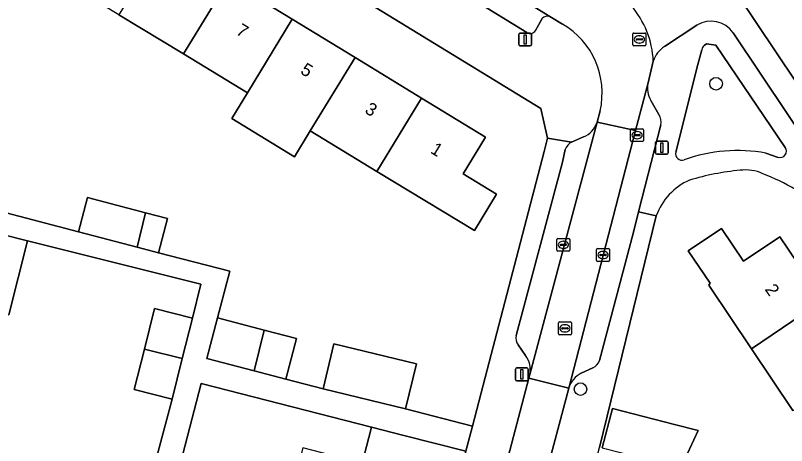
# Model space of a CAD drawing. Extents: x 158352 to 159489, y 383828 to 384603.
# Drawn here: x 159341.5 to 159401.5, y 384432.3 to 384465.8 of the extents above; entities that cross this region are included whole.
import ezdxf

# ---------------------------------------------------------------- set-up
doc = ezdxf.new("R2010")
doc.units = 0
for name, color, linetype in [('IMGEO_Berm_groen', 7, 'Continuous'), ('IMGEO_Boom', 7, 'Continuous'), ('IMGEO_Erf', 7, 'Continuous'), ('IMGEO_Fietspad_gesloten', 7, 'Continuous'), ('IMGEO_Kolk', 7, 'Continuous'), ('IMGEO_Lichtmast', 7, 'Continuous'), ('IMGEO_Pand', 7, 'Continuous'), ('IMGEO_Pand_nummerreeks', 7, 'Continuous'), ('IMGEO_Parkeervlak_open', 7, 'Continuous'), ('IMGEO_Rijbaan_lokaal_open', 7, 'Continuous'), ('IMGEO_Rioolput', 7, 'Continuous'), ('IMGEO_Voetpad_open', 7, 'Continuous')]:
    doc.layers.add(name, color=color, linetype=linetype)

msp = doc.modelspace()

# ---------------------------------------------------------------- linework, layer by layer
at = {"layer": 'IMGEO_Berm_groen'}
for points in [[(159380.646, 384495.529), (159379.563, 384494.512), (159402.219, 384460.708), (159403.553, 384458.421), (159405.783, 384459.914), (159405.472, 384460.399)], [(159396.014, 384463.509), (159395.301, 384463.602), (159395.113, 384463.469)], [(159401.437, 384455.531), (159396.014, 384463.509)], [(159394.929, 384463.143), (159394.611, 384461.998), (159392.913, 384455.178)], [(159399.923, 384455.101), (159400.879, 384454.765)]]:
    msp.add_lwpolyline(points, dxfattribs=at)
for centre, radius, start, end in [((159395.362, 384463.114), 0.434, 124.98114, 176.1366), ((159401.024, 384455.246), 0.502, 253.20452, 34.65184), ((159393.391, 384455.039), 0.498, 163.74778, 290.44051), ((159397.745, 384442.811), 12.481, 79.94813, 109.56423)]:
    msp.add_arc(centre, radius, start, end, dxfattribs=at)
at = {"layer": 'IMGEO_Boom'}
for centre in [(159396.042, 384460.492), (159385.483, 384436.72)]:
    msp.add_circle(centre, 0.489, dxfattribs=at)
at = {"layer": 'IMGEO_Erf'}
for points in [[(159338.827, 384469.07), (159334.574, 384452.041), (159346.375, 384448.961), (159347.072, 384451.633), (159351.586, 384450.455), (159353.305, 384450.007), (159352.608, 384447.335), (159358.151, 384445.891), (159357.205, 384442.26), (159360.826, 384441.318), (159363.349, 384440.661), (159362.526, 384437.497), (159365.435, 384436.736), (159366.274, 384440.235), (159372.692, 384438.696), (159371.853, 384435.197), (159377.068, 384433.844), (159377.892, 384437.021), (159382.646, 384455.207), (159382.91, 384456.26), (159382.382, 384458.565), (159345.784, 384480.965)], [(159391.383, 384450.214), (159386.962, 384432.181)], [(159342.313, 384393.473), (159353.66, 384435.943), (159350.72, 384436.682), (159351.513, 384439.837), (159352.306, 384442.992), (159355.247, 384442.253), (159355.908, 384444.88), (159342.405, 384448.277), (159340.951, 384442.492)], [(159368.205, 384429.933), (159369.186, 384433.768), (159355.918, 384437.161), (159344.386, 384392.663)], [(159387.181, 384432.152), (159387.97, 384435.214), (159392.812, 384433.966), (159394.644, 384433.494), (159393.289, 384430.601)]]:
    msp.add_lwpolyline(points, dxfattribs=at)
for points in [[(159349.521, 384465.872), (159344.532, 384468.901), (159344.619, 384469.045), (159341.809, 384470.76), (159343.544, 384473.603), (159346.281, 384471.933), (159347.975, 384474.708), (159353.03, 384471.623), (159358.057, 384468.555), (159363.028, 384465.521), (159367.917, 384462.537), (159373.096, 384459.377), (159378.078, 384456.336), (159376.336, 384453.481), (159378.94, 384451.891), (159377.213, 384449.061), (159369.615, 384453.674), (159364.428, 384456.822), (159363.199, 384454.809), (159358.31, 384457.794), (159359.532, 384459.795), (159354.554, 384462.817)], [(159395.475, 384444.812), (159395.584, 384444.977), (159393.873, 384447.476), (159396.469, 384449.227), (159398.185, 384446.682), (159401.001, 384448.58), (159404.351, 384443.611), (159407.702, 384438.641), (159404.845, 384436.714), (159406.527, 384434.22), (159403.93, 384432.469), (159402.173, 384435.076), (159402.017, 384435.046), (159398.79, 384439.863)]]:
    msp.add_lwpolyline(points, close=True, dxfattribs=at)
for centre, radius, start, end in [((159399.767, 384433.699), 20.141, 95.28883, 106.70265), ((159398.359, 384450.622), 3.164, 65.06735, 98.14164), ((159395.947, 384448.547), 4.859, 113.89658, 159.94161), ((159393.329, 384437.134), 17.551, 50.32406, 68.73864)]:
    msp.add_arc(centre, radius, start, end, dxfattribs=at)
at = {"layer": 'IMGEO_Fietspad_gesloten'}
for points in [[(159437.488, 384407.794), (159435.002, 384411.501), (159429.512, 384419.646), (159426.714, 384423.895), (159423.305, 384428.935), (159420.835, 384432.639), (159418.013, 384436.91), (159415.3, 384440.948), (159413.653, 384443.407), (159410.121, 384448.661), (159403.553, 384458.421), (159402.219, 384460.708), (159379.563, 384494.512)], [(159392.023, 384463.384), (159394.554, 384465.065)], [(159397.365, 384464.463), (159435.949, 384406.858), (159437.986, 384403.423), (159467.312, 384347.423), (159469.212, 384343.421), (159469.232, 384343.372), (159469.504, 384342.815)]]:
    msp.add_lwpolyline(points, dxfattribs=at)
for centre, radius, start, end in [((159384, 384461.907), 7.162, 2.77937, 40.92348), ((159395.638, 384463.262), 2.104, 34.8215, 121.00291), ((159393.191, 384461.585), 2.145, 122.9885, 161.82533)]:
    msp.add_arc(centre, radius, start, end, dxfattribs=at)
at = {"layer": 'IMGEO_Kolk'}
for p, q in [((159389.384, 384456.064), (159389.384, 384456.916)), ((159389.459, 384456.99), (159390.311, 384456.99)), ((159389.872, 384456.77), (159389.897, 384456.77)), ((159390.385, 384456.916), (159390.385, 384456.064)), ((159390.311, 384455.99), (159389.459, 384455.99)), ((159389.643, 384456.484), (159389.643, 384456.496)), ((159390.081, 384456.447), (159389.683, 384456.447)), ((159389.686, 384456.533), (159390.084, 384456.533)), ((159389.895, 384456.21), (159389.87, 384456.21)), ((159390.127, 384456.496), (159390.127, 384456.484)), ((159383.644, 384447.525), (159383.644, 384448.377)), ((159383.719, 384448.451), (159384.571, 384448.451)), ((159384.132, 384448.231), (159384.157, 384448.231)), ((159384.645, 384448.377), (159384.645, 384447.525)), ((159383.903, 384447.945), (159383.903, 384447.957)), ((159384.341, 384447.908), (159383.943, 384447.908)), ((159383.946, 384447.994), (159384.344, 384447.994)), ((159384.155, 384447.671), (159384.13, 384447.671)), ((159384.387, 384447.957), (159384.387, 384447.945)), ((159386.738, 384446.74), (159386.738, 384447.592)), ((159386.813, 384447.666), (159387.665, 384447.666)), ((159387.739, 384447.592), (159387.739, 384446.74)), ((159384.571, 384447.451), (159383.719, 384447.451)), ((159386.997, 384447.16), (159386.997, 384447.172)), ((159387.435, 384447.123), (159387.037, 384447.123)), ((159387.04, 384447.209), (159387.438, 384447.209)), ((159387.226, 384447.446), (159387.251, 384447.446)), ((159387.481, 384447.172), (159387.481, 384447.16)), ((159387.665, 384446.666), (159386.813, 384446.666)), ((159387.249, 384446.886), (159387.224, 384446.886))]:
    msp.add_line(p, q, dxfattribs=at)
for points in [[(159389.384, 384456.064), (159389.384, 384456.916)], [(159389.459, 384456.99), (159390.311, 384456.99)], [(159390.385, 384456.916), (159390.385, 384456.064)], [(159390.311, 384455.99), (159389.459, 384455.99)], [(159383.644, 384447.525), (159383.644, 384448.377)], [(159383.719, 384448.451), (159384.571, 384448.451)], [(159384.645, 384448.377), (159384.645, 384447.525)], [(159386.738, 384446.74), (159386.738, 384447.592)], [(159386.813, 384447.666), (159387.665, 384447.666)], [(159387.739, 384447.592), (159387.739, 384446.74)], [(159384.571, 384447.451), (159383.719, 384447.451)], [(159387.665, 384446.666), (159386.813, 384446.666)]]:
    msp.add_lwpolyline(points, dxfattribs=at)
for centre, radius, start, end in [((159389.461, 384456.914), 0.0765, 91.55205, 178.44795), ((159389.461, 384456.914), 0.0765, 91.55205, 178.44795), ((159390.309, 384456.914), 0.0765, 1.55205, 88.44795), ((159390.309, 384456.914), 0.0765, 1.55205, 88.44795), ((159389.461, 384456.066), 0.0765, 181.55205, 268.44795), ((159389.461, 384456.066), 0.0765, 181.55205, 268.44795), ((159389.683, 384456.493), 0.0403, 85.87752, 175.75265), ((159389.68, 384456.483), 0.0366, 178.93798, 274.71019), ((159390.084, 384456.49), 0.043, 264.86636, 352.45326), ((159390.088, 384456.495), 0.0386, 1.73085, 96.63898), ((159390.309, 384456.066), 0.0765, 271.55205, 358.44795), ((159390.309, 384456.066), 0.0765, 271.55205, 358.44795), ((159383.721, 384448.375), 0.0765, 91.55205, 178.44795), ((159383.721, 384448.375), 0.0765, 91.55205, 178.44795), ((159384.569, 384448.375), 0.0765, 1.55205, 88.44795), ((159384.569, 384448.375), 0.0765, 1.55205, 88.44795), ((159383.943, 384447.954), 0.0403, 85.87752, 175.75265), ((159383.94, 384447.944), 0.0366, 178.93798, 274.71019), ((159384.344, 384447.951), 0.043, 264.86636, 352.45326), ((159384.348, 384447.956), 0.0386, 1.73085, 96.63898), ((159386.815, 384447.59), 0.0765, 91.55205, 178.44795), ((159386.815, 384447.59), 0.0765, 91.55205, 178.44795), ((159387.663, 384447.59), 0.0765, 1.55205, 88.44795), ((159387.663, 384447.59), 0.0765, 1.55205, 88.44795), ((159383.721, 384447.527), 0.0765, 181.55205, 268.44795), ((159383.721, 384447.527), 0.0765, 181.55205, 268.44795), ((159384.569, 384447.527), 0.0765, 271.55205, 358.44795), ((159384.569, 384447.527), 0.0765, 271.55205, 358.44795), ((159387.037, 384447.169), 0.0403, 85.87752, 175.75265), ((159387.034, 384447.159), 0.0366, 178.93798, 274.71019), ((159387.438, 384447.166), 0.043, 264.86636, 352.45326), ((159387.442, 384447.171), 0.0386, 1.73085, 96.63898), ((159386.815, 384446.742), 0.0765, 181.55205, 268.44795), ((159386.815, 384446.742), 0.0765, 181.55205, 268.44795), ((159387.663, 384446.742), 0.0765, 271.55205, 358.44795), ((159387.663, 384446.742), 0.0765, 271.55205, 358.44795)]:
    msp.add_arc(centre, radius, start, end, dxfattribs=at)
for centre, major_axis, ratio, start_param, end_param in [((159389.871, 384456.49), (-0.387, 0.002), 0.722429, 4.712389, 7.853982), ((159389.896, 384456.49), (-0.39, 0.002), 0.717154, 1.570796, 4.712389), ((159384.131, 384447.951), (-0.387, 0.002), 0.722429, 4.712389, 7.853982), ((159384.156, 384447.951), (-0.39, 0.002), 0.717154, 1.570796, 4.712389), ((159387.225, 384447.166), (-0.387, 0.002), 0.722429, 4.712389, 7.853982), ((159387.25, 384447.166), (-0.39, 0.002), 0.717154, 1.570796, 4.712389)]:
    msp.add_ellipse(centre, major_axis=major_axis, ratio=ratio, start_param=start_param, end_param=end_param, dxfattribs=at)
at = {"layer": 'IMGEO_Lichtmast'}
for p, q in [((159380.767, 384464.44), (159381.557, 384464.44)), ((159381.557, 384464.44), (159380.767, 384464.44)), ((159380.667, 384463.54), (159380.667, 384464.34)), ((159380.667, 384464.34), (159380.667, 384463.54)), ((159381.657, 384464.34), (159381.657, 384463.54)), ((159381.657, 384463.54), (159381.657, 384464.34)), ((159381.557, 384463.44), (159380.767, 384463.44)), ((159380.767, 384463.44), (159381.557, 384463.44)), ((159391.417, 384456.014), (159392.207, 384456.014)), ((159392.207, 384456.014), (159391.417, 384456.014)), ((159391.317, 384455.114), (159391.317, 384455.914)), ((159391.317, 384455.914), (159391.317, 384455.114)), ((159392.307, 384455.914), (159392.307, 384455.114)), ((159392.307, 384455.114), (159392.307, 384455.914)), ((159392.207, 384455.014), (159391.417, 384455.014)), ((159391.417, 384455.014), (159392.207, 384455.014)), ((159380.424, 384437.464), (159380.424, 384438.264)), ((159380.424, 384438.264), (159380.424, 384437.464)), ((159380.524, 384438.364), (159381.314, 384438.364)), ((159381.314, 384438.364), (159380.524, 384438.364)), ((159381.414, 384438.264), (159381.414, 384437.464)), ((159381.414, 384437.464), (159381.414, 384438.264)), ((159381.314, 384437.364), (159380.524, 384437.364)), ((159380.524, 384437.364), (159381.314, 384437.364))]:
    msp.add_line(p, q, dxfattribs=at)
for points in [[(159381.087, 384464.315), (159381.237, 384464.315), (159381.237, 384463.565), (159381.087, 384463.565), (159381.087, 384464.315)], [(159391.737, 384455.889), (159391.887, 384455.889), (159391.887, 384455.139), (159391.737, 384455.139), (159391.737, 384455.889)], [(159380.844, 384438.239), (159380.994, 384438.239), (159380.994, 384437.489), (159380.844, 384437.489), (159380.844, 384438.239)]]:
    msp.add_lwpolyline(points, dxfattribs=at)
for centre, start, end in [((159380.767, 384464.34), 90, 180), ((159380.767, 384464.34), 90, 180), ((159381.557, 384464.34), 0, 90), ((159381.557, 384464.34), 360, 90), ((159380.767, 384463.54), 180, 270), ((159380.767, 384463.54), 180, 270), ((159381.557, 384463.54), 270, 0), ((159381.557, 384463.54), 270, 0), ((159391.417, 384455.914), 90, 180), ((159391.417, 384455.914), 90, 180), ((159392.207, 384455.914), 0, 90), ((159392.207, 384455.914), 360, 90), ((159391.417, 384455.114), 180, 270), ((159391.417, 384455.114), 180, 270), ((159392.207, 384455.114), 270, 0), ((159392.207, 384455.114), 270, 0), ((159380.524, 384438.264), 90, 180), ((159380.524, 384438.264), 90, 180), ((159381.314, 384438.264), 0, 90), ((159381.314, 384438.264), 360, 90), ((159380.524, 384437.464), 180, 270), ((159380.524, 384437.464), 180, 270), ((159381.314, 384437.464), 270, 0), ((159381.314, 384437.464), 270, 0)]:
    msp.add_arc(centre, 0.1, start, end, dxfattribs=at)
at = {"layer": 'IMGEO_Pand'}
for points in [[(159353.03, 384471.623), (159349.521, 384465.872), (159354.554, 384462.817), (159358.057, 384468.555)], [(159359.532, 384459.795), (159363.028, 384465.521), (159358.057, 384468.555), (159354.554, 384462.817)], [(159367.917, 384462.537), (159363.028, 384465.521), (159359.532, 384459.795), (159358.31, 384457.794), (159363.199, 384454.809), (159364.428, 384456.822)], [(159364.428, 384456.822), (159369.615, 384453.674), (159373.096, 384459.377), (159367.917, 384462.537)], [(159369.615, 384453.674), (159377.213, 384449.061), (159378.94, 384451.891), (159376.336, 384453.481), (159378.078, 384456.336), (159373.096, 384459.377)], [(159350.946, 384447.768), (159351.586, 384450.455), (159347.072, 384451.633), (159346.375, 384448.961)], [(159342.405, 384448.277), (159340.35, 384448.794), (159335.5, 384450.013), (159334.045, 384444.228), (159340.951, 384442.492)], [(159350.946, 384447.768), (159352.608, 384447.335), (159353.305, 384450.007), (159351.586, 384450.455)], [(159404.351, 384443.611), (159401.001, 384448.58), (159398.185, 384446.682), (159396.469, 384449.227), (159393.873, 384447.476), (159395.584, 384444.977), (159395.475, 384444.812), (159398.79, 384439.863)], [(159404.351, 384443.611), (159398.79, 384439.863), (159402.017, 384435.046), (159402.173, 384435.076), (159403.93, 384432.469), (159406.527, 384434.22), (159404.845, 384436.714), (159407.702, 384438.641)], [(159354.453, 384439.098), (159355.247, 384442.253), (159352.306, 384442.992), (159351.513, 384439.837)], [(159360.826, 384441.318), (159357.205, 384442.26), (159356.381, 384439.097), (159360.068, 384438.137)], [(159360.826, 384441.318), (159360.068, 384438.137), (159362.526, 384437.497), (159363.349, 384440.661)], [(159354.453, 384439.098), (159351.513, 384439.837), (159350.72, 384436.682), (159353.66, 384435.943)], [(159371.853, 384435.197), (159372.692, 384438.696), (159366.274, 384440.235), (159365.435, 384436.736)], [(159394.644, 384433.494), (159392.812, 384433.966), (159387.97, 384435.214), (159387.181, 384432.152), (159393.289, 384430.601)], [(159363.267, 384429.907), (159363.613, 384429.818), (159375.267, 384426.833), (159376.559, 384431.881), (159371.716, 384433.121), (159369.186, 384433.768), (159368.205, 384429.933), (159366.294, 384430.422), (159366.558, 384431.453), (159363.841, 384432.149)]]:
    msp.add_lwpolyline(points, close=True, dxfattribs=at)
at = {"layer": 'IMGEO_Parkeervlak_open'}
for points in [[(159383.096, 384465.72), (159377.309, 384469.305)], [(159377.068, 384467.107), (159381.308, 384464.472)], [(159381.978, 384464.644), (159382.494, 384465.575)], [(159390.74, 384460.576), (159389.774, 384456.854), (159384.565, 384436.793)], [(159391.584, 384458.109), (159390.961, 384459.193)], [(159381.531, 384437.851), (159386.769, 384457.502)], [(159389.604, 384448.945), (159390.009, 384450.522), (159391.748, 384457.302)], [(159385.708, 384456.352), (159384.78, 384455.959)], [(159384.288, 384455.363), (159384.068, 384454.381), (159380.469, 384440.9)], [(159386.954, 384438.942), (159389.604, 384448.945)], [(159380.614, 384440.156), (159381.202, 384439.344)], [(159385.542, 384437.957), (159386.451, 384438.387)]]:
    msp.add_lwpolyline(points, dxfattribs=at)
for centre, radius, start, end in [((159382.899, 384465.216), 0.541, 68.66397, 138.42107), ((159381.562, 384464.873), 0.475, 237.60399, 331.19171), ((159392.548, 384460.156), 1.856, 166.90939, 211.24854), ((159390.689, 384457.507), 1.079, 349.04574, 33.9289), ((159385.019, 384458.052), 1.835, 292.06829, 342.54191), ((159385.4, 384454.947), 1.187, 121.4614, 159.45902), ((159381.447, 384440.704), 0.997, 168.69316, 213.36339), ((159379.653, 384438.22), 1.914, 348.88644, 35.96793), ((159386.024, 384439.279), 0.989, 295.57022, 340.05735), ((159386.361, 384436.277), 1.869, 115.99925, 163.98411)]:
    msp.add_arc(centre, radius, start, end, dxfattribs=at)
at = {"layer": 'IMGEO_Rijbaan_lokaal_open'}
for points in [[(159349.906, 384486.137), (159354.236, 384483.502), (159374.64, 384470.924), (159377.309, 384469.305), (159383.096, 384465.72), (159384.078, 384465.138)], [(159387.011, 384458.392), (159386.769, 384457.502), (159389.774, 384456.854), (159390.74, 384460.576), (159391.153, 384462.254)]]:
    msp.add_lwpolyline(points, dxfattribs=at)
for points in [[(159389.774, 384456.854), (159386.769, 384457.502), (159381.531, 384437.851), (159381.465, 384437.584), (159384.565, 384436.793)], [(159381.465, 384437.584), (159379.706, 384430.947), (159379.641, 384430.759), (159382.756, 384429.965), (159384.565, 384436.793)]]:
    msp.add_lwpolyline(points, close=True, dxfattribs=at)
for centre, radius, start, end in [((159384, 384461.907), 7.162, 2.77937, 40.92348), ((159380.967, 384459.775), 6.2, 347.11259, 59.88392)]:
    msp.add_arc(centre, radius, start, end, dxfattribs=at)
at = {"layer": 'IMGEO_Rioolput'}
for p, q in [((159389.644, 384464.444), (159390.496, 384464.444)), ((159389.569, 384463.518), (159389.569, 384464.37)), ((159389.828, 384463.938), (159389.828, 384463.95)), ((159390.266, 384463.901), (159389.868, 384463.901)), ((159389.871, 384463.987), (159390.269, 384463.987)), ((159390.057, 384464.224), (159390.082, 384464.224)), ((159390.312, 384463.95), (159390.312, 384463.938)), ((159390.57, 384464.37), (159390.57, 384463.518)), ((159390.496, 384463.444), (159389.644, 384463.444)), ((159390.08, 384463.664), (159390.055, 384463.664)), ((159383.767, 384441.029), (159383.767, 384441.881)), ((159383.842, 384441.955), (159384.694, 384441.955)), ((159384.255, 384441.735), (159384.28, 384441.735)), ((159384.768, 384441.881), (159384.768, 384441.029)), ((159384.694, 384440.955), (159383.842, 384440.955)), ((159384.026, 384441.449), (159384.026, 384441.461)), ((159384.464, 384441.412), (159384.066, 384441.412)), ((159384.069, 384441.498), (159384.467, 384441.498)), ((159384.278, 384441.175), (159384.253, 384441.175)), ((159384.51, 384441.461), (159384.51, 384441.449))]:
    msp.add_line(p, q, dxfattribs=at)
for points in [[(159389.644, 384464.444), (159390.496, 384464.444)], [(159389.569, 384463.518), (159389.569, 384464.37)], [(159390.57, 384464.37), (159390.57, 384463.518)], [(159390.496, 384463.444), (159389.644, 384463.444)], [(159383.767, 384441.029), (159383.767, 384441.881)], [(159383.842, 384441.955), (159384.694, 384441.955)], [(159384.768, 384441.881), (159384.768, 384441.029)], [(159384.694, 384440.955), (159383.842, 384440.955)]]:
    msp.add_lwpolyline(points, dxfattribs=at)
for centre, radius, start, end in [((159389.646, 384464.368), 0.0765, 91.55205, 178.44795), ((159389.646, 384464.368), 0.0765, 91.55205, 178.44795), ((159390.494, 384464.368), 0.0765, 1.55205, 88.44795), ((159390.494, 384464.368), 0.0765, 1.55205, 88.44795), ((159389.868, 384463.947), 0.0403, 85.87752, 175.75265), ((159389.865, 384463.937), 0.0366, 178.93798, 274.71019), ((159390.269, 384463.944), 0.043, 264.86636, 352.45326), ((159390.273, 384463.949), 0.0386, 1.73085, 96.63898), ((159389.646, 384463.52), 0.0765, 181.55205, 268.44795), ((159389.646, 384463.52), 0.0765, 181.55205, 268.44795), ((159390.494, 384463.52), 0.0765, 271.55205, 358.44795), ((159390.494, 384463.52), 0.0765, 271.55205, 358.44795), ((159383.844, 384441.879), 0.0765, 91.55205, 178.44795), ((159383.844, 384441.879), 0.0765, 91.55205, 178.44795), ((159384.692, 384441.879), 0.0765, 1.55205, 88.44795), ((159384.692, 384441.879), 0.0765, 1.55205, 88.44795), ((159383.844, 384441.031), 0.0765, 181.55205, 268.44795), ((159383.844, 384441.031), 0.0765, 181.55205, 268.44795), ((159384.066, 384441.458), 0.0403, 85.87752, 175.75265), ((159384.063, 384441.448), 0.0366, 178.93798, 274.71019), ((159384.467, 384441.455), 0.043, 264.86636, 352.45326), ((159384.471, 384441.46), 0.0386, 1.73085, 96.63898), ((159384.692, 384441.031), 0.0765, 271.55205, 358.44795), ((159384.692, 384441.031), 0.0765, 271.55205, 358.44795)]:
    msp.add_arc(centre, radius, start, end, dxfattribs=at)
for centre, major_axis, ratio, start_param, end_param in [((159390.056, 384463.944), (-0.387, 0.002), 0.722429, 4.712389, 7.853982), ((159390.081, 384463.944), (-0.39, 0.002), 0.717154, 1.570796, 4.712389), ((159384.254, 384441.455), (-0.387, 0.002), 0.722429, 4.712389, 7.853982), ((159384.279, 384441.455), (-0.39, 0.002), 0.717154, 1.570796, 4.712389)]:
    msp.add_ellipse(centre, major_axis=major_axis, ratio=ratio, start_param=start_param, end_param=end_param, dxfattribs=at)
at = {"layer": 'IMGEO_Voetpad_open'}
for points in [[(159341.624, 384483.932), (159345.784, 384480.965), (159382.382, 384458.565), (159382.91, 384456.26), (159384.78, 384455.959), (159385.708, 384456.352)], [(159381.308, 384464.472), (159377.068, 384467.107)], [(159384.078, 384465.138), (159383.096, 384465.72)], [(159382.494, 384465.575), (159381.978, 384464.644)], [(159394.554, 384465.065), (159392.023, 384463.384)], [(159469.504, 384342.815), (159469.232, 384343.372), (159469.212, 384343.421), (159467.312, 384347.423), (159437.986, 384403.423), (159435.949, 384406.858), (159397.365, 384464.463)], [(159395.113, 384463.469), (159395.301, 384463.602), (159396.014, 384463.509), (159401.437, 384455.531)], [(159392.913, 384455.178), (159394.611, 384461.998), (159394.929, 384463.143)], [(159391.153, 384462.254), (159390.74, 384460.576)], [(159390.961, 384459.193), (159391.584, 384458.109)], [(159386.769, 384457.502), (159387.011, 384458.392)], [(159391.748, 384457.302), (159390.009, 384450.522), (159391.383, 384450.214)], [(159384.78, 384455.959), (159382.91, 384456.26), (159382.646, 384455.207), (159377.892, 384437.021), (159377.068, 384433.844), (159376.559, 384431.881), (159375.267, 384426.833), (159374.004, 384421.903), (159372.742, 384416.973), (159371.48, 384412.043), (159370.217, 384407.113), (159368.955, 384402.182), (159367.664, 384397.139)], [(159380.469, 384440.9), (159384.068, 384454.381), (159384.288, 384455.363)], [(159400.879, 384454.765), (159399.923, 384455.101)], [(159344.386, 384392.663), (159355.918, 384437.161), (159369.186, 384433.768), (159371.716, 384433.121), (159376.559, 384431.881), (159377.068, 384433.844), (159371.853, 384435.197), (159365.435, 384436.736), (159362.526, 384437.497), (159360.068, 384438.137), (159356.381, 384439.097), (159357.205, 384442.26), (159358.151, 384445.891), (159352.608, 384447.335), (159350.946, 384447.768), (159346.375, 384448.961), (159334.574, 384452.041)], [(159377.89, 384396.955), (159379.587, 384403.544), (159380.545, 384407.265), (159381.833, 384412.267), (159383.122, 384417.271), (159384.396, 384422.217), (159385.67, 384427.163), (159386.962, 384432.181), (159391.383, 384450.214), (159390.009, 384450.522), (159389.604, 384448.945), (159386.954, 384438.942)], [(159340.35, 384448.794), (159342.405, 384448.277), (159355.908, 384444.88), (159355.247, 384442.253), (159354.453, 384439.098), (159353.66, 384435.943), (159342.313, 384393.473)], [(159381.202, 384439.344), (159380.614, 384440.156)], [(159386.451, 384438.387), (159385.542, 384437.957)], [(159379.641, 384430.759), (159379.706, 384430.947), (159381.465, 384437.584), (159381.531, 384437.851)], [(159384.565, 384436.793), (159382.756, 384429.965)]]:
    msp.add_lwpolyline(points, dxfattribs=at)
for centre, radius, start, end in [((159382.899, 384465.216), 0.541, 68.66397, 138.42107), ((159380.967, 384459.775), 6.2, 347.11259, 59.88392), ((159395.638, 384463.262), 2.104, 34.8215, 121.00291), ((159381.562, 384464.873), 0.475, 237.60399, 331.19171), ((159393.191, 384461.585), 2.145, 122.9885, 161.82533), ((159395.362, 384463.114), 0.434, 124.98114, 176.1366), ((159392.548, 384460.156), 1.856, 166.90939, 211.24854), ((159390.689, 384457.507), 1.079, 349.04574, 33.9289), ((159385.019, 384458.052), 1.835, 292.06829, 342.54191), ((159385.4, 384454.947), 1.187, 121.4614, 159.45902), ((159401.024, 384455.246), 0.502, 253.20452, 34.65184), ((159393.391, 384455.039), 0.498, 163.74778, 290.44051), ((159397.745, 384442.811), 12.481, 79.94813, 109.56423), ((159399.767, 384433.699), 20.141, 95.28883, 106.70265), ((159398.359, 384450.622), 3.164, 65.06735, 98.14164), ((159395.947, 384448.547), 4.859, 113.89658, 159.94161), ((159393.329, 384437.134), 17.551, 50.32406, 68.73864), ((159381.447, 384440.704), 0.997, 168.69316, 213.36339), ((159379.653, 384438.22), 1.914, 348.88644, 35.96793), ((159386.024, 384439.279), 0.989, 295.57022, 340.05735), ((159386.361, 384436.277), 1.869, 115.99925, 163.98411)]:
    msp.add_arc(centre, radius, start, end, dxfattribs=at)

# ---------------------------------------------------------------- texts
at = {"layer": 'IMGEO_Pand_nummerreeks'}
for s, rotation, p in [('7', 328.60409, (159358.574, 384464.397)), ('5', 328.60191, (159363.591, 384461.335)), ('3', 328.60409, (159368.608, 384458.273)), ('1', 328.60409, (159373.724, 384455.151)), ('2', 303.98835, (159399.802, 384444.492))]:
    msp.add_text(s, height=1, rotation=rotation, dxfattribs=at).set_placement(p)

doc.saveas('drawing.dxf')
